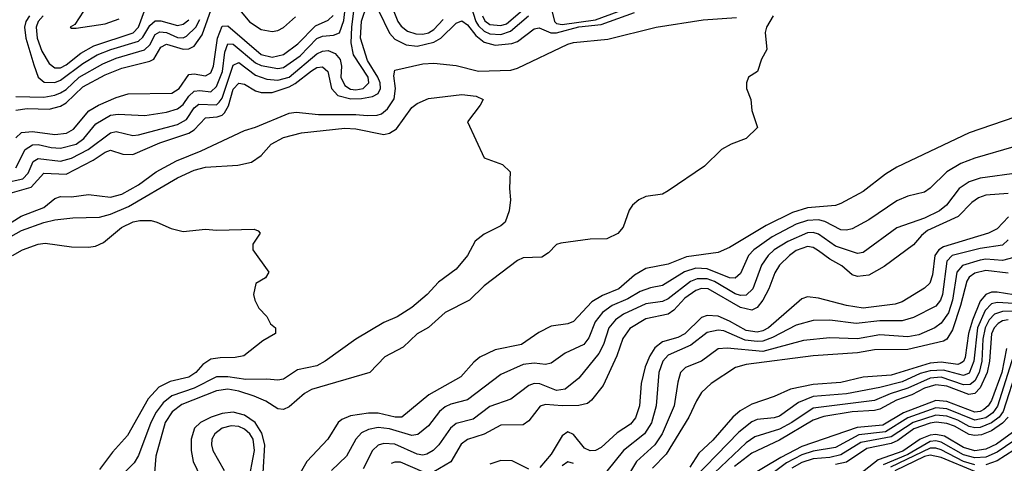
# Model space of a CAD drawing. Header units: inches. Extents: x 501365 to 657855, y 482276 to 547543.
# Tile 663 of 957: x 593704 to 597236, y 520744 to 522336. Entities that reach past the tile are written whole.
import ezdxf

# ---------------------------------------------------------------- set-up
doc = ezdxf.new("R2010")
doc.units = ezdxf.units.IN
doc.header["$MEASUREMENT"] = 0
doc.layers.add('A5592', color=7, linetype='Continuous')

msp = doc.modelspace()

# ---------------------------------------------------------------- linework, layer by layer
at = {"layer": 'A5592', "color": 5}
for points, elevation in [([(593649.3, 521750.7), (593714.7, 521765.3), (593734.4, 521785.6), (593752.4, 521827.6), (593770, 521837.9), (593850, 521828.1), (593890, 521839.5), (593949.2, 521870.8), (594030, 521930.7), (594050, 521935), (594110, 521921), (594130, 521923.2), (594270, 521960.5), (594301.8, 521978.2), (594330, 522019.5), (594346.7, 522033.3), (594409.7, 522030.3), (594419.9, 522040.1), (594430, 522055.2), (594470, 522173.5), (594490, 522182.7), (594550, 522137), (594590, 522123.5), (594630, 522119.8), (594670, 522130.7), (594770, 522213.9), (594790, 522223.7), (594810, 522225.6), (594835, 522215), (594853.8, 522193.8), (594858.1, 522170), (594856, 522130), (594870, 522100.1), (594890, 522087), (594910, 522084.2), (594936.4, 522090), (594956.5, 522110), (594954.1, 522130), (594901.8, 522210), (594893.3, 522253.3), (594895.7, 522310), (594914.5, 522465.5)], 2240), ([(593690, 521804.1), (593723.3, 521870), (593750, 521887), (593770, 521888.1), (593817.1, 521877.1), (593850, 521874.9), (593906, 521890), (593933.6, 521910), (593977.3, 521962.7), (594030, 521993.2), (594057.4, 521997.4), (594152.3, 521992.3), (594230, 522004.2), (594270, 522015.9), (594290, 522031.9), (594310, 522061.6), (594330, 522079.5), (594350, 522082.3), (594390, 522077.5), (594410, 522096.1), (594431.1, 522150), (594439.8, 522220.2), (594450.3, 522249.7), (594470, 522248.8), (594550, 522181.3), (594570, 522171.9), (594630, 522161.8), (594650, 522164.6), (594710, 522206.1), (594770, 522269.5), (594790, 522277.7), (594830, 522281.3), (594851.1, 522288.9), (594866.7, 522333.4), (594881.6, 522470)], 2260), ([(595310, 522424.5), (595340.7, 522330), (595350, 522314.2), (595370, 522294.8), (595390, 522285.8), (595430, 522283.4), (595464.6, 522295.4), (595529.6, 522350)], 2240), ([(593670, 521714.2), (593745.1, 521734.9), (593790, 521785.9), (593870, 521782.2), (593967.6, 521832.4), (594010, 521861.3), (594030, 521867.7), (594073.6, 521853.6), (594110, 521852), (594206, 521894), (594310.4, 521929.6), (594330, 521941.6), (594370, 521984), (594412.5, 521987.5), (594430, 521993.3), (594438.3, 522001.6), (594453.3, 522026.7), (594470, 522086.5), (594490, 522109), (594510, 522105), (594550, 522081.3), (594570, 522075.1), (594610, 522075.3), (594670, 522095.8), (594692.2, 522107.8), (594750, 522153.3), (594770, 522164.6), (594790, 522167.5), (594808.9, 522150), (594822.7, 522090), (594844.7, 522064.7), (594892.2, 522052.2), (594930, 522053.3), (594970, 522060.7), (594990, 522071.1), (594997.9, 522090), (594996.8, 522110), (594989, 522130), (594951.1, 522190), (594926.1, 522270), (594930, 522331.1), (594950, 522390.9)], 2220), ([(593690, 522011.5), (593730, 522017.4), (593810, 522015.8), (593850, 522025.7), (593870, 522038), (593930, 522095), (594010, 522138.1), (594070, 522162.8), (594170, 522187.5), (594185.1, 522194.9), (594210, 522237.7), (594230, 522249.1), (594290, 522230.6), (594310, 522231.5), (594330, 522241.6), (594357.9, 522282.1), (594396.6, 522390)], 2320), ([(594470, 522399), (594528.6, 522328.6), (594570, 522301.6), (594610, 522293.7), (594630, 522297.6), (594650, 522308.5), (594692.8, 522347.2)], 2320), ([(595036.6, 522390), (595060.6, 522330), (595072.7, 522312.7), (595095.3, 522295.3), (595125.1, 522285.1), (595150, 522284.3), (595170, 522289.1), (595190, 522300.7), (595222.7, 522337.3)], 2240), ([(595364, 522350), (595372.3, 522332.3), (595390, 522319.7), (595430, 522315.3), (595450, 522321.5), (595540.6, 522399.4)], 2260), ([(595610, 522378.5), (595622.6, 522330), (595630, 522322.3), (595650, 522319.5), (595770, 522335.4), (595910, 522387.6)], 2240), ([(593690, 521912.2), (593710, 521931.8), (593750, 521935.4), (593830, 521924.2), (593871.1, 521928.9), (593896.3, 521943.7), (593951.2, 522008.8), (593986.7, 522030), (594050, 522057), (594093.2, 522070), (594250, 522073.1), (594276.2, 522090), (594310, 522140.1), (594330, 522141.8), (594370, 522135.3), (594390, 522146), (594398.9, 522170), (594413.1, 522270), (594430, 522312.9), (594450, 522313.9), (594570, 522211.2), (594610, 522202.3), (594650, 522211.7), (594701.2, 522250), (594765.5, 522314.5), (594810, 522335), (594828.1, 522351.9)], 2280), ([(593787.6, 522350), (593769.6, 522330), (593762.6, 522310), (593766, 522270), (593783.2, 522223.2), (593810, 522179.1), (593830, 522163.1), (593850, 522163.1), (593870, 522173.8), (593923.4, 522216.6), (593970, 522242.4), (594111, 522289), (594130, 522310.1), (594151.8, 522368.2)], 2380), ([(593933.1, 522366.9), (593900.9, 522319.1), (593884.2, 522310), (593890, 522305.7), (593906.4, 522306.4), (594010, 522321.1), (594060.2, 522339.8)], 2420), ([(594990.6, 522370), (595030, 522287.7), (595050, 522266.7), (595090, 522246.2), (595130, 522241.1), (595190, 522256), (595214.1, 522270), (595270, 522324.1), (595290, 522332.8), (595310, 522317.6), (595340, 522280), (595370, 522255.7), (595410, 522244.7), (595469.2, 522250.8), (595490, 522257.7), (595550, 522303.1), (595567.5, 522307.5), (595609.1, 522289), (595629.3, 522289.3), (595709.4, 522310.6), (595790, 522319.3), (595910, 522362.6)], 2220), ([(593630, 521581.5), (593709.2, 521630.8), (593790, 521661.9), (593830, 521694.1), (593850, 521701.6), (593890, 521701), (593950, 521709.4), (594030, 521699.2), (594070, 521709.7), (594130, 521743.4), (594192.8, 521790), (594266.7, 521830), (594354.4, 521865.6), (594510, 521939.1), (594550, 521950.5), (594670, 522001.4), (594696, 522004), (594776.2, 521996.2), (594910, 521996), (594950, 521991.9), (594986.4, 521993.6), (595001.2, 521998.8), (595023.5, 522016.5), (595047.4, 522052.6), (595051.8, 522090), (595045.4, 522134.6), (595050, 522155.3), (595150, 522177.5), (595190, 522180.8), (595270, 522171.5), (595350, 522151.8), (595465.2, 522154.8), (595490, 522162.7), (595670, 522249), (595690, 522254.3), (595813.8, 522266.1), (595986.9, 522310), (596155.7, 522335.7), (596275.8, 522344.2)], 2180), ([(593690, 522060.6), (593790, 522058.6), (593830, 522065.6), (593850, 522073.8), (593870, 522086.4), (593917.6, 522130), (594001.7, 522178.3), (594050, 522197.8), (594151.4, 522228.6), (594170, 522246.1), (594190, 522283.2), (594206.7, 522293.3), (594230, 522290), (594270, 522272), (594290, 522271.3), (594302.4, 522277.6), (594335.7, 522310), (594350, 522337.1)], 2340), ([(593738.8, 522350), (593726.1, 522330), (593721.2, 522310), (593726.1, 522270), (593753.9, 522173.9), (593770.4, 522130.3), (593791.6, 522111.6), (593830, 522111.5), (593850, 522119), (593930, 522178.8), (593981.8, 522210), (594031, 522230), (594130, 522259.8), (594145.8, 522274.2), (594170, 522315.5), (594190, 522331.9), (594210, 522332.3), (594270, 522315.6), (594290, 522320.8), (594310, 522336.5)], 2360), ([(596406.8, 522350), (596382.8, 522310), (596378, 522290), (596384.7, 522230), (596365.5, 522194.5), (596351, 522150), (596318, 522130), (596310.8, 522110), (596310.8, 522090), (596326.8, 522050), (596330.8, 522010), (596351, 521950), (596310, 521909.6), (596256, 521890), (596221, 521870), (596160.5, 521810), (596030, 521721.8), (596010, 521709.8), (595950, 521701.8), (595924.4, 521690), (595901.8, 521670), (595890, 521652.8), (595868.8, 521591.2), (595850, 521569.1), (595810, 521549.9), (595750, 521548.8), (595645.3, 521534.7), (595630, 521529.3), (595601, 521499), (595576.4, 521483.6), (595510, 521481.8), (595490, 521472.5), (595370, 521380.7), (595317.3, 521330), (595230, 521285), (595170, 521231.1), (595130, 521209), (595079.1, 521160.9), (595014.2, 521125.8), (594959.6, 521070), (594750.6, 521009.4), (594725.9, 520994.1), (594670, 520946.4), (594650, 520937.1), (594630, 520939.7), (594586.8, 520966.8), (594545.3, 520985.3), (594490, 521003.2), (594450, 521009.5), (594410, 521004), (594285.3, 520954.7), (594251.1, 520928.9), (594225.2, 520890), (594191.9, 520770), (594187.5, 520710)], 2180), ([(593586.2, 521510), (593710, 521579.4), (593790, 521608.6), (593830, 521618.1), (593894.5, 521625.5), (593990, 521627.1), (594030, 521637.7), (594094.4, 521665.6), (594270, 521769.1), (594330, 521796.2), (594370, 521807), (594485.7, 521814.3), (594534.9, 521825.1), (594570, 521849.2), (594605.7, 521890), (594650, 521913.7), (594714.5, 521930), (594870, 521947.1), (594910, 521944.3), (595010, 521924.1), (595030, 521929.3), (595055.2, 521944.8), (595110, 522020.7), (595130, 522035.8), (595170, 522053.9), (595290, 522067.8), (595341.3, 522061.3), (595366, 522050), (595356.3, 522030), (595310.8, 521970), (595370, 521841), (595436.4, 521816.4), (595462.8, 521790), (595461, 521730), (595464.9, 521690), (595460.3, 521650), (595445.3, 521610), (595430, 521595.8), (595370, 521566.8), (595338.1, 521541.9), (595310.1, 521490), (595270, 521440.9), (595206.2, 521393.8), (595165, 521350), (595110, 521303.4), (595058, 521270), (595010, 521249.3), (594910.2, 521190), (594799.2, 521110), (594770, 521094.3), (594700.9, 521079.1), (594650, 521046.4), (594630, 521042.5), (594590, 521046.5), (594515.1, 521044.9), (594450, 521054.3), (594410, 521054.5), (594330, 521013.3), (594250, 520985.6), (594218.8, 520961.2), (594193.1, 520926.9), (594173.9, 520890), (594130, 520772), (594114.3, 520745.7), (594078.2, 520710)], 2160), ([(597273.6, 521986.4), (597110, 521929.9), (596850, 521806.5), (596810, 521781.5), (596730, 521719.9), (596650, 521676.4), (596630, 521669), (596530, 521660.5), (596475.9, 521644.1), (596382.1, 521597.9), (596250, 521519), (596210, 521500.8), (596095.4, 521484.7), (596030, 521459.1), (595950, 521443), (595910, 521419), (595852.7, 521370), (595794.1, 521345.9), (595756.5, 521323.5), (595690, 521253), (595670, 521244.7), (595610, 521235.9), (595566.1, 521213.9), (595504, 521170), (595410, 521150.8), (595354.9, 521125.1), (595332.6, 521107.4), (595285.9, 521054.1), (595171.4, 520990), (595075.2, 520910), (595050.7, 520909.3), (594990, 520923.8), (594955.6, 520924.4), (594890, 520914.2), (594859.1, 520900.9), (594846.1, 520890), (594809.5, 520830), (594733.8, 520750), (594690, 520673)], 2220), ([(597270, 521879.9), (597130, 521839.7), (597080.2, 521819.8), (597030.3, 521789.7), (596970, 521731.3), (596950, 521717.6), (596890, 521702.8), (596850, 521686.3), (596750, 521618.3), (596690, 521585.4), (596670, 521580.6), (596650, 521582.6), (596592.5, 521612.5), (596570, 521618.3), (596530, 521615.7), (596490, 521602.1), (596403.3, 521556.7), (596337, 521510), (596318.7, 521490), (596290, 521425), (596270.9, 521409.1), (596250, 521410.3), (596170, 521441.9), (596130, 521444.5), (596089, 521431), (596010, 521382), (595966.3, 521373.7), (595930, 521360.4), (595885.6, 521334.4), (595829.1, 521310), (595794.5, 521285.5), (595767.9, 521252.1), (595745.3, 521194.7), (595727.2, 521170), (595661.2, 521138.8), (595610, 521103), (595590, 521098), (595550, 521102.9), (595510, 521098.9), (595430, 521062.7), (595310, 520971.5), (595250, 520956.5), (595230, 520946.8), (595210, 520929.4), (595170, 520878.8), (595132.5, 520847.5), (595110, 520843.9), (595030, 520867.5), (594990, 520872.6), (594954.9, 520865.1), (594930, 520852.8), (594910.1, 520830), (594876.4, 520770), (594822.2, 520717.8)], 2240), ([(597290, 521787), (597150, 521768), (597110, 521754.6), (597074.1, 521730), (597028.3, 521670), (597003.4, 521650), (596950, 521623.4), (596850, 521589), (596730, 521501.2), (596710, 521497.6), (596630, 521523.9), (596570, 521566.4), (596550, 521572.6), (596530, 521571.3), (596460.1, 521539.9), (596410.9, 521510), (596388.7, 521490), (596364.5, 521455.5), (596333.9, 521370), (596310, 521347.4), (596290, 521346.5), (596270, 521352.3), (596196.3, 521396.3), (596170, 521406.4), (596133.9, 521406.1), (596110, 521397), (596030, 521334.3), (596010, 521324.9), (595950, 521316.9), (595870, 521278.9), (595840.9, 521259.1), (595816.8, 521230), (595798.3, 521170), (595781.6, 521138.4), (595710, 521049.9), (595660.7, 521010), (595630, 521004.8), (595570, 521028.8), (595550, 521030.7), (595530, 521023.7), (595465.8, 520974.2), (595390, 520947.2), (595330, 520902.6), (595270, 520886.3), (595248.8, 520870), (595207.9, 520810), (595187.1, 520790), (595163.8, 520776.2), (595150, 520772.8), (595130, 520777), (595050, 520812.5), (595010, 520814.8), (594990, 520809), (594969.8, 520790.2), (594936.4, 520723.6)], 2260), ([(597250, 521712.5), (597170, 521706.2), (597143.6, 521696.4), (597119.9, 521680.1), (597070.6, 521630), (596960.6, 521579.4), (596938.5, 521561.5), (596910, 521528.2), (596805.5, 521450), (596750, 521419.2), (596710, 521414.1), (596690, 521420.7), (596653.2, 521453.2), (596610, 521477.3), (596570, 521506.8), (596550, 521518.8), (596530, 521521.9), (596490, 521507.3), (596465.2, 521490), (596430, 521455.4), (596412.6, 521427.4), (596391.1, 521370), (596370.3, 521330), (596350, 521303.4), (596330, 521293.4), (596290, 521303.5), (596174.1, 521370), (596150, 521371.5), (596130, 521364.3), (596090, 521336.8), (596050, 521293.3), (596030, 521279.6), (595950, 521263.1), (595892.3, 521227.7), (595867.6, 521192.4), (595846.6, 521130), (595796.8, 521023.2), (595755.1, 520970), (595740.9, 520959.1), (595709.2, 520950.8), (595649.6, 520949.6), (595590, 520954.5), (595571.3, 520948.7), (595530, 520896.8), (595510, 520882), (595430, 520881), (595370, 520849), (595310, 520829.6), (595287.6, 520812.4), (595250.5, 520749.5), (595190, 520713.3)], 2280), ([(593678.3, 521490), (593714.2, 521510), (593770, 521530.5), (593794.5, 521534.5), (593890, 521520.9), (593950, 521519.7), (593976.2, 521523.8), (594003.9, 521536.1), (594068.5, 521590), (594110.2, 521610.2), (594135.1, 521615.1), (594175.1, 521615.1), (594196, 521610), (594246.6, 521586.6), (594290, 521575.5), (594370, 521584.9), (594410, 521580.4), (594544.5, 521584.5), (594558.8, 521578.8), (594566.8, 521570), (594540.5, 521530), (594540.7, 521510), (594597.3, 521430), (594586, 521410), (594550.7, 521389.3), (594542.8, 521350), (594546.8, 521330), (594561.4, 521301.4), (594590.6, 521270.6), (594604, 521244), (594622, 521230), (594621, 521210), (594576, 521184), (594507.7, 521130), (594476.7, 521123.3), (594422.9, 521122.9), (594390, 521117.3), (594361.2, 521098.8), (594336, 521070), (594310, 521053.3), (594243, 521037), (594202.5, 521017.5), (594164.5, 520975.5), (594090, 520844.2), (594036.3, 520783.7), (593990, 520722)], 2140), ([(597251.6, 521628.4), (597210, 521585.9), (597179.8, 521570), (597018.5, 521521.5), (597001.5, 521510), (596987.5, 521490), (596979.1, 521420.9), (596969.5, 521390.5), (596950, 521373), (596870, 521323.9), (596844.5, 521315.5), (596730, 521300.6), (596670.2, 521310.2), (596570, 521337), (596530, 521341.3), (596510, 521334.4), (596389.6, 521230.4), (596370, 521219.6), (596350, 521215.2), (596310, 521220.1), (596250, 521254.4), (596210, 521271.5), (596170, 521274.9), (596150, 521267.7), (596090, 521209.1), (596064.3, 521195.7), (596010, 521180.5), (595982.1, 521157.9), (595963.9, 521130), (595947.5, 521090), (595933.7, 521030), (595926.9, 520950), (595912.8, 520907.2), (595895.6, 520884.4), (595846.8, 520853.2), (595790, 520800.1), (595770, 520790.4), (595750, 520788.6), (595730, 520797.7), (595690, 520846.9), (595670, 520856.9), (595650, 520842.4), (595610, 520777.2), (595570, 520729.1)], 2320), ([(597250, 521546.7), (597230, 521526.9), (597150, 521515), (597049.6, 521490.4), (597029.8, 521470), (597014.7, 521350), (597007.6, 521330), (596990, 521308), (596910, 521266.8), (596870, 521255.9), (596790, 521255.8), (596705.2, 521245.2), (596610, 521257.6), (596550, 521257.1), (596490, 521239.8), (596404.5, 521195.5), (596370, 521182.5), (596350, 521180.6), (596306.4, 521186.4), (596230, 521219.1), (596210, 521222.3), (596170, 521213.6), (596112, 521168), (596030, 521131.9), (596011.5, 521110), (595996.8, 521070), (595987.3, 520950), (595970.4, 520889.6), (595945.6, 520850), (595870, 520790), (595810, 520716.1)], 2340), ([(597270, 521482.9), (597230, 521472.4), (597170, 521476.3), (597150, 521473.3), (597085.9, 521454.1), (597066.1, 521430), (597050.6, 521330), (597035.5, 521284.5), (597010, 521246.8), (596987.5, 521230), (596930, 521205.1), (596890, 521198.2), (596790, 521204.7), (596710, 521190.2), (596610, 521194.9), (596515.5, 521184.5), (596370, 521145), (596242.3, 521157.7), (596210, 521154.5), (596150, 521110.4), (596091.9, 521088.1), (596074.8, 521070), (596064.4, 521035.6), (596051.8, 520950), (596008.6, 520850), (595981.9, 520810), (595916.9, 520750), (595869.3, 520670)], 2360), ([(597250, 521426.5), (597170, 521436.5), (597130, 521426.5), (597110, 521411.8), (597102.1, 521397.9), (597079.5, 521310), (597050, 521223.4), (597030.4, 521190), (597017.6, 521182.4), (596890, 521152.3), (596771, 521151), (596710, 521140.4), (596550.3, 521129.7), (596310, 521098.7), (596272.1, 521087.9), (596184.6, 521030), (596150, 520998.3), (596131.3, 520968.7), (596104.4, 520910), (596023, 520777), (595973.9, 520726.1)], 2380), ([(597270, 521348.1), (597210, 521358.3), (597190, 521358.4), (597169.6, 521350.4), (597150, 521326.5), (597122, 521258), (597108.1, 521210), (597095.9, 521124.1), (597090, 521109), (597078.3, 521101.7), (597070, 521098.7), (597010, 521106.7), (596970, 521103.7), (596830, 521060.8), (596730, 521053.2), (596650, 521034.5), (596550, 521027), (596469.2, 521010), (596410, 520983.1), (596330, 520956.2), (596288.1, 520931.9), (596262.2, 520910), (596190, 520827), (596139.9, 520780.1), (596107.5, 520730)], 2420), ([(597270, 521317.6), (597210, 521321.7), (597190, 521316.3), (597167, 521293), (597139.9, 521230), (597126.6, 521110), (597110, 521068), (597090, 521058.9), (597017.9, 521077.9), (596970, 521076.4), (596934.2, 521065.8), (596870, 521036.9), (596790, 521016.2), (596670, 520993.6), (596550, 520983.2), (596498.1, 520961.9), (596430, 520912.8), (596410, 520906.8), (596350, 520901.3), (596330, 520893.2), (596284.1, 520855.9), (596084.1, 520650)], 2440), ([(597290, 521289.7), (597230, 521288.5), (597200.9, 521279.1), (597181.4, 521258.6), (597167.4, 521230), (597159.7, 521190), (597155.6, 521110), (597145.6, 521070), (597130, 521039.6), (597113.3, 521026.7), (597090, 521025.3), (597010, 521052.7), (596970, 521050), (596890, 521013.6), (596826.5, 520993.5), (596770, 520969.4), (596550, 520941.6), (596474.3, 520890), (596430, 520866.1), (596341.6, 520838.4), (596310, 520817.7), (596196.9, 520710)], 2460), ([(597250, 521258.5), (597230, 521254.9), (597213.8, 521246.2), (597199.9, 521230), (597190.8, 521209.2), (597183, 521110), (597174.6, 521070), (597150, 521015.1), (597130, 520993.9), (597108.8, 520991.2), (597030, 521021), (596990, 521026), (596950, 521014.1), (596904.2, 520990), (596849.3, 520970.7), (596790, 520937.9), (596770, 520932.9), (596690, 520928.6), (596588.3, 520911.7), (596550, 520898.3), (596430, 520827.5), (596330, 520780.2), (596268, 520732)], 2480), ([(597244, 521156), (597227.1, 521070), (597190.5, 520969.5), (597178.7, 520950), (597163, 520936.9), (597150, 520930.1), (597130, 520927.7), (597030, 520966.1), (596990, 520969.7), (596874.7, 520925.3), (596799.8, 520880.2), (596708.1, 520871.9), (596510, 520804.4), (596434.8, 520765.2), (596310, 520690.3)], 2520), ([(597269, 521131), (597211.3, 520948.7), (597194.5, 520925.5), (597170, 520907.7), (597130, 520899.3), (597030, 520939.6), (596990, 520943.4), (596890, 520906.7), (596810, 520856.9), (596714.4, 520845.6), (596630, 520801.1), (596550, 520787.7), (596510, 520774.8), (596455, 520745), (596397.1, 520703)], 2540), ([(597283.5, 521090), (597232.4, 520930), (597217.6, 520910), (597190, 520888.8), (597150, 520872), (597130, 520871.1), (597110, 520876.2), (597070, 520898.2), (597030, 520912.9), (596990, 520917), (596909.1, 520890.9), (596830, 520839.2), (596721.2, 520818.8), (596650, 520774.1), (596610, 520764.7), (596550, 520759.5), (596510, 520747), (596473.7, 520726.3)], 2560), ([(594577.1, 520710), (594583.5, 520810), (594572.3, 520852.3), (594548.2, 520890), (594510, 520916.9), (594470, 520927.5), (594430, 520923.1), (594390.8, 520909.2), (594352.2, 520890), (594331.3, 520870), (594318.3, 520830), (594318.3, 520790), (594326.6, 520750), (594364, 520670)], 2220), ([(597250.5, 520910), (597230, 520887.7), (597190, 520860.1), (597154.3, 520845.7), (597130, 520843.3), (597110, 520847.5), (597057.3, 520877.3), (597030, 520886.9), (596991.2, 520891.2), (596970, 520888.4), (596912, 520868), (596853.9, 520826.1), (596830, 520815.2), (596742.9, 520797.1), (596670, 520748.4), (596630, 520739.2)], 2580), ([(594523.7, 520670), (594546.5, 520790), (594540.9, 520830), (594529.2, 520850), (594510, 520866.4), (594490, 520875.7), (594461.9, 520878.1), (594430, 520870.2), (594403.6, 520850), (594393.4, 520830), (594391.5, 520810), (594396.1, 520790), (594437.7, 520717.7)], 2240), ([(597265.4, 520854.6), (597207.6, 520812.4), (597170, 520794.7), (597130, 520789.1), (597090, 520801.2), (597021.1, 520841.1), (596990, 520847.3), (596970, 520845.4), (596934.1, 520830), (596872.1, 520787.9), (596783.8, 520756.2), (596716.3, 520703.7)], 2620), ([(597270, 520824.1), (597210, 520783.9), (597170, 520766.5), (597130, 520763.3), (597090, 520773.8), (597010, 520819.9), (596990, 520824.5), (596970, 520822.7), (596890, 520775.9), (596801.3, 520738.7)], 2640), ([(597130, 520738.9), (597090, 520750.4), (597010, 520792.1), (596990, 520798.8), (596970, 520798.3), (596827.9, 520730)], 2660), ([(597130, 520715), (597010, 520764.6), (596970, 520773.4), (596950, 520767.8), (596843.2, 520716.8)], 2680), ([(597270, 520791.4), (597210, 520753.2), (597170, 520738.2)], 2660), ([(595150, 520713.4), (595070, 520747.6), (595050, 520748.3), (595036.7, 520743.3)], 2280), ([(595530, 520723), (595470, 520753.1), (595430, 520754.3), (595390, 520740.2)], 2320), ([(595690, 520743.6), (595670, 520749.4), (595650, 520734.5)], 2340)]:
    msp.add_lwpolyline(points, dxfattribs=dict(at, elevation=elevation))

doc.saveas('drawing.dxf')
